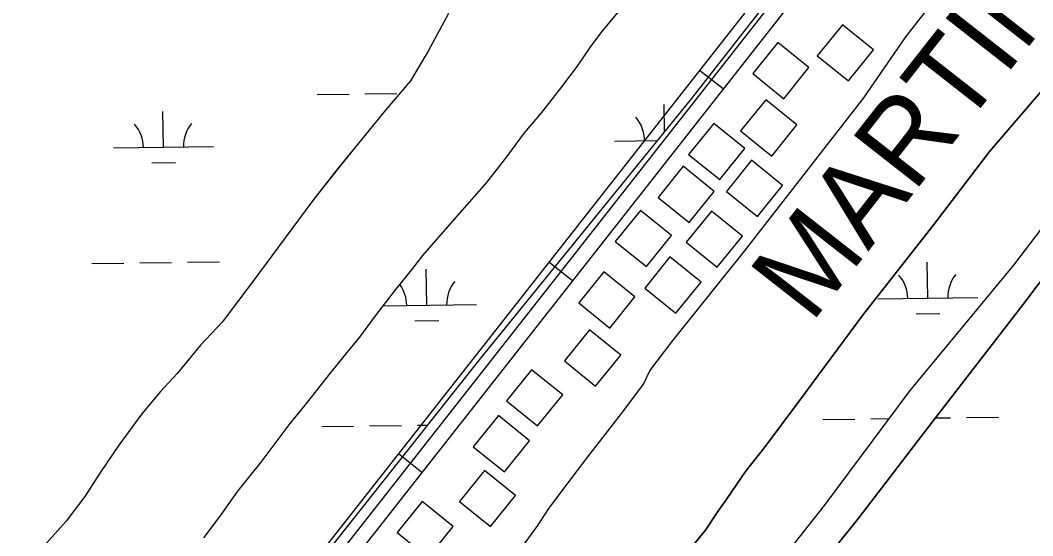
# Model space of a CAD drawing. Extents: x 3767014 to 3805179, y 361544 to 387384.
# Drawn here: x 3786038 to 3787052, y 371161 to 371678 of the extents above; entities that cross this region are included whole.
import ezdxf

# ---------------------------------------------------------------- set-up
doc = ezdxf.new("R2010")
doc.units = 0
for name, color, linetype in [('V-BLDG-OTLN', 7, 'Continuous'), ('V-RIVR-EDGE', 7, 'Continuous'), ('V-RIVR-IDEN', 7, 'Continuous'), ('V-ROAD-CNTR', 7, 'Continuous'), ('V-TOPO-SHOR', 7, 'Continuous'), ('V-WETL-SWMP', 7, 'Continuous')]:
    doc.layers.add(name, color=color, linetype=linetype)

msp = doc.modelspace()

# ---------------------------------------------------------------- linework, layer by layer
at = {"layer": 'V-BLDG-OTLN'}
for points in [[(3786867.336, 371616.96), (3786892.462, 371648.084), (3786861.339, 371673.21), (3786836.212, 371642.087)], [(3786802.697, 371599.11), (3786827.823, 371630.234), (3786796.7, 371655.36), (3786771.573, 371624.237)], [(3786790.563, 371541.691), (3786815.689, 371572.815), (3786784.566, 371597.941), (3786759.439, 371566.818)], [(3786738.458, 371518.05), (3786763.584, 371549.174), (3786732.461, 371574.3), (3786707.335, 371543.177)], [(3786776.414, 371481.15), (3786801.54, 371512.274), (3786770.417, 371537.4), (3786745.29, 371506.277)], [(3786707.85, 371475.146), (3786732.975, 371506.27), (3786701.853, 371531.396), (3786676.726, 371500.273)], [(3786665.078, 371431.016), (3786690.204, 371462.14), (3786659.081, 371487.266), (3786633.954, 371456.143)], [(3786736.108, 371430.237), (3786761.234, 371461.361), (3786730.112, 371486.487), (3786704.985, 371455.364)], [(3786694.674, 371384.29), (3786719.8, 371415.414), (3786688.677, 371440.54), (3786663.55, 371409.417)], [(3786628.51, 371369.352), (3786653.636, 371400.476), (3786622.513, 371425.602), (3786597.386, 371394.479)], [(3786614.194, 371311.183), (3786639.32, 371342.307), (3786608.197, 371367.433), (3786583.07, 371336.31)], [(3786556.087, 371271.203), (3786581.213, 371302.327), (3786550.09, 371327.453), (3786524.963, 371296.33)], [(3786522.789, 371225.278), (3786547.915, 371256.401), (3786516.792, 371281.527), (3786491.665, 371250.404)], [(3786509.004, 371170.413), (3786534.13, 371201.537), (3786503.007, 371226.663), (3786477.88, 371195.54)], [(3786446.548, 371139.405), (3786471.674, 371170.529), (3786440.551, 371195.655), (3786415.424, 371164.532)]]:
    msp.add_lwpolyline(points, close=True, dxfattribs=at)
at = {"layer": 'V-RIVR-EDGE'}
msp.add_spline([(3785266.865, 377529.211), (3785342.8, 377494.248), (3785391.258, 377467.439), (3785439.72, 377442.249), (3785475.246, 377418.707), (3785525.316, 377389.469), (3785575.383, 377359.422), (3785621.413, 377331.811), (3785722.351, 377269.288), (3785796.661, 377231.094), (3785852.385, 377199.415), (3785928.324, 377166.069), (3785964.678, 377149.804), (3786028.506, 377124.576), (3786060.018, 377113.175), (3786092.316, 377092.068), (3786117.34, 377073.405), (3786135.083, 377053.143), (3786154.458, 377039.347), (3786176.258, 377024.735), (3786206.946, 377006.867), (3786256.211, 376979.248), (3786328.098, 376942.677), (3786374.949, 376919.917), (3786491.265, 376862.208), (3786553.467, 376833.749), (3786619.713, 376805.279), (3786729.589, 376759.718), (3786796.656, 376736.099), (3786845.136, 376718.187), (3786867.767, 376712.469), (3787003.51, 376661.992), (3787089.16, 376631.048), (3787163.496, 376603.367), (3787230.559, 376578.13), (3787257.223, 376568.359), (3787300.044, 376551.27), (3787354.992, 376532.533), (3787409.127, 376512.181), (3787544.074, 376466.558), (3787612.756, 376442.126), (3787657.197, 376425.841), (3787730.724, 376398.162), (3787781.63, 376380.244), (3787834.96, 376361.511), (3787891.524, 376341.961), (3787940, 376322.432), (3787998.976, 376297.215), (3788050.697, 376281.721), (3788117.768, 376259.719), (3788176.757, 376240.164), (3788221.198, 376223.879), (3788259.981, 376209.226), (3788406.252, 376164.383), (3788541.215, 376125.23), (3788606.67, 376104.041), (3788679.39, 376077.173), (3788748.889, 376055.974), (3788871.693, 376005.528), (3788969.454, 375966.467), (3789047.013, 375933.926), (3789119.723, 375903.014), (3789155.253, 375881.09), (3789182.716, 375867.274), (3789214.225, 375854.256), (3789257.04, 375834.74), (3789281.286, 375828.21), (3789303.105, 375821.686), (3789328.955, 375809.491), (3789367.724, 375789.177), (3789414.577, 375767.225), (3789468.708, 375745.255), (3789509.105, 375728.981), (3789555.157, 375710.266), (3789585.849, 375694.015), (3789620.578, 375675.328), (3789681.97, 375646.062), (3789753.859, 375610.3), (3789792.633, 375591.603), (3789842.712, 375566.408), (3789897.64, 375539.584), (3789938.019, 375516.03), (3789968.727, 375506.25), (3790004.289, 375497.265), (3790030.972, 375494.773), (3790047.128, 375487.455), (3790077.007, 375469.589), (3790124.633, 375433.077), (3790192.442, 375382.768), (3790252.165, 375332.478), (3790290.91, 375302.459), (3790337.741, 375271.611), (3790406.357, 375220.491), (3790469.329, 375175.855), (3790570.248, 375106.054), (3790647.751, 375050.868), (3790691.367, 375028.115), (3790744.667, 374997.251), (3790806.838, 374955.852), (3790873.863, 374915.249), (3790932, 374877.903), (3791002.231, 374825.97), (3791052.265, 374782.175), (3791082.927, 374753.793), (3791131.331, 374705.149), (3791170.05, 374664.616), (3791192.631, 374638.681), (3791220.891, 374620.01), (3791288.67, 374557.569), (3791322.577, 374533.223), (3791362.944, 374504.817), (3791396.042, 374480.473), (3791434.785, 374449.645), (3791482.407, 374411.517), (3791534.052, 374365.291), (3791646.192, 374254.216), (3791707.514, 374196.644), (3791738.968, 374161.791), (3791773.65, 374123.694), (3791803.497, 374092.888), (3791829.321, 374070.18), (3791830.912, 374059.662), (3791837.316, 374032.958), (3791849.409, 374017.562), (3791884.123, 373992.405), (3791930.977, 373971.262), (3791954.393, 373955.838), (3791993.134, 373924.202), (3792026.979, 373874.785), (3792047.912, 373836.722), (3792063.186, 373799.482), (3792086.509, 373746.857), (3792112.249, 373690.181), (3792141.261, 373648.864), (3792158.993, 373624.558), (3792177.552, 373607.528), (3792214.702, 373586.409), (3792255.083, 373563.665), (3792301.119, 373538.48), (3792346.34, 373510.871), (3792382.671, 373485.71), (3792422.225, 373455.689), (3792479.537, 373411.875), (3792548.144, 373356.711), (3792619.168, 373298.307), (3792672.431, 373252.077), (3792709.534, 373212.357), (3792750.656, 373162.113), (3792839.385, 373068.08), (3792888.572, 373008.92), (3792945.027, 372945.699), (3792999.062, 372884.91), (3793053.898, 372820.884), (3793149.89, 372720.363), (3793208.761, 372653.092), (3793261.195, 372598.777), (3793315.232, 372538.796), (3793358.792, 372493.399), (3793409.592, 372432.618), (3793462.809, 372367.787), (3793498.283, 372323.219), (3793536.997, 372280.26), (3793578.124, 372232.443), (3793604.724, 372196.792), (3793668.438, 372125.466), (3793703.128, 372090.604), (3793760.41, 372034.66), (3793806.384, 371984.404), (3793839.438, 371942.268), (3793939.427, 371823.136), (3793981.333, 371763.186), (3794029.674, 371688.662), (3794050.609, 371651.408), (3794073.177, 371620.62), (3794178.796, 371488.535), (3794237.625, 371404.28), (3794268.243, 371358.106), (3794301.293, 371314.353), (3794332.724, 371269.794), (3794395.613, 371192), (3794429.476, 371149.862), (3794472.201, 371093.953), (3794523.788, 371024.274), (3794601.175, 370922.181), (3794640.679, 370871.942), (3794687.421, 370805.509), (3794733.389, 370752.828), (3794829.339, 370635.323), (3794895.463, 370557.521), (3794959.948, 370470.826), (3795013.158, 370403.569), (3795070.394, 370329.023), (3795159.854, 370203.448), (3795225.98, 370126.454), (3795296.13, 370041.363), (3795379.18, 369940.065), (3795459.001, 369841.201), (3795508.163, 369772.337), (3795554.103, 369708.333), (3795661.315, 369566.538), (3795715.338, 369500.897), (3795762.105, 369444.169), (3795798.366, 369390.703), (3795915.247, 369234.327), (3795963.601, 369165.465), (3796028.082, 369077.153), (3796043.387, 369052.853), (3796054.672, 369037.459), (3796077.242, 369007.48), (3796148.213, 368927.239), (3796183.677, 368878.627), (3796226.382, 368814.631), (3796275.531, 368740.105), (3796314.222, 368688.25), (3796353.714, 368633.158), (3796401.268, 368567.533), (3796456.873, 368487.33), (3796513.292, 368409.551), (3796545.533, 368365.8), (3796626.113, 368246.716), (3796670.449, 368188.377), (3796704.298, 368140.578), (3796751.041, 368074.145), (3796787.308, 368023.105), (3796838.907, 367958.278), (3796844.528, 367942.09), (3796845.295, 367925.104), (3796846.094, 367921.059), (3796852.559, 367919.425), (3796863.071, 367918.59), (3796875.166, 367904.003), (3796903.398, 367874.01), (3796931.629, 367844.017), (3796952.579, 367812.424), (3796982.392, 367767.87), (3797007.371, 367730.606), (3797037.194, 367690.095), (3797062.185, 367657.684), (3797075.869, 367631.77), (3797095.223, 367609.078), (3797126.665, 367569.372), (3797156.484, 367527.244), (3797212.099, 367451.085), (3797254.808, 367388.706), (3797302.183, 367327.228)], degree=3, dxfattribs=at)
at = {"layer": 'V-ROAD-CNTR'}
for p, q in [((3786741.867, 371608.929), (3786718.268, 371627.451)), ((3786591.045, 371416.766), (3786567.446, 371435.288)), ((3786440.223, 371224.604), (3786416.624, 371243.125))]:
    msp.add_line(p, q, dxfattribs=at)
for points in [[(3787483.585, 372606.572), (3786899.242, 371858.031), (3786145.14, 370897.226), (3785463.234, 370026.571), (3785441.755, 369988.43)], [(3787495.409, 372597.342), (3786911.054, 371848.785), (3786156.944, 370887.971), (3785475.745, 370018.218), (3785454.825, 369981.07)], [(3787507.233, 372588.112), (3786922.866, 371839.539), (3786168.748, 370878.716), (3785488.256, 370009.865), (3785467.895, 369973.71)]]:
    msp.add_lwpolyline(points, dxfattribs=at)
at = {"layer": 'V-TOPO-SHOR'}
for points in [[(3786537.357, 371145.508), (3786556.489, 371171.437), (3786567.43, 371188.348), (3786586.879, 371214.271), (3786606.329, 371240.195), (3786626.416, 371266.1), (3786643.533, 371287.946), (3786662.332, 371313.249), (3786668.402, 371326.465), (3786690.48, 371355.503), (3786763.491, 371446.267), (3786882.695, 371600.149), (3786924.353, 371660.203), (3786952.337, 371696.094), (3787027.722, 371780.111), (3787083.851, 371845.84)], [(3786221.893, 371159.037), (3786238.056, 371180.905), (3786255.89, 371205.915), (3786279.239, 371234.923), (3786292.107, 371252.419), (3786308.253, 371273.653), (3786323.369, 371292.046), (3786334.564, 371306.405), (3786348.386, 371323.876), (3786363.838, 371342.898), (3786377.967, 371360.046), (3786393.804, 371381.603), (3786412.904, 371406.263), (3786429.685, 371427.48), (3786441.205, 371442.146), (3786473.351, 371478.885), (3786505.168, 371515.315), (3786525.247, 371540.905), (3786543.056, 371564.961), (3786560.45, 371585.205), (3786580.219, 371611.12), (3786596.032, 371631.725), (3786609.272, 371651.441), (3786621.788, 371667.674), (3786649.063, 371700.718)], [(3786466.858, 371684.396), (3786446.469, 371646.717), (3786428.829, 371616.927), (3786403.88, 371587.642), (3786376.933, 371554.909), (3786355.892, 371529.024), (3786331.865, 371498.444), (3786303.17, 371459.706), (3786270.846, 371415.967), (3786240.186, 371375.052), (3786218.581, 371352.048), (3786195.249, 371323.678), (3786178.547, 371305.643), (3786159.824, 371283.203), (3786136.735, 371251.961), (3786118.213, 371225.058), (3786102.624, 371200.628), (3786083.842, 371175.959), (3786072.688, 371163.194), (3786055.972, 371144.523)], [(3786710.831, 371150.435), (3786724.304, 371166.803), (3786736.058, 371184.328), (3786745.485, 371198.092), (3786764.335, 371225.466), (3786783.418, 371249.487), (3786817.718, 371295.722), (3786882.367, 371383.199), (3786951.821, 371471.826), (3787009.138, 371546.596), (3787082.649, 371632.094)], [(3786739.714, 371060.006), (3786843.535, 371191.428), (3786929.326, 371306.751), (3787032.997, 371432.394), (3787134.226, 371565.196)], [(3786806.169, 371089.524), (3786877.89, 371179.177), (3786952.433, 371276.383), (3787041.931, 371392.662), (3787127.128, 371505.372)]]:
    msp.add_lwpolyline(points, dxfattribs=at)
at = {"layer": 'V-WETL-SWMP'}
for p, q in [((3786335.236, 371603.325), (3786367.233, 371603.769)), ((3786383.231, 371603.991), (3786415.228, 371604.436)), ((3786181.364, 371550.44), (3786180.864, 371586.437)), ((3786683.104, 371565.989), (3786682.723, 371593.408)), ((3786633.228, 371556.717), (3786676.064, 371557.312)), ((3786131.369, 371549.746), (3786231.359, 371551.135)), ((3786169.579, 371534.844), (3786193.577, 371535.178)), ((3786109.566, 371434), (3786141.563, 371434.444)), ((3786157.562, 371434.667), (3786189.559, 371435.111)), ((3786205.557, 371435.333), (3786237.554, 371435.778)), ((3786946.878, 371399.204), (3786946.378, 371435.201)), ((3786445.023, 371392.225), (3786444.523, 371428.222)), ((3786401.563, 371391.622), (3786495.018, 371392.92)), ((3786896.883, 371398.51), (3786996.874, 371399.899)), ((3786935.094, 371383.608), (3786959.092, 371383.941)), ((3786433.238, 371376.629), (3786457.236, 371376.962)), ((3786339.857, 371270.682), (3786371.854, 371271.126)), ((3786387.852, 371271.349), (3786419.849, 371271.793)), ((3786435.848, 371272.015), (3786445.941, 371272.155)), ((3786841.713, 371277.661), (3786873.709, 371278.105)), ((3786889.708, 371278.328), (3786908.375, 371278.587)), ((3786954.625, 371279.229), (3786969.7, 371279.439)), ((3786985.699, 371279.661), (3787017.696, 371280.106))]:
    msp.add_line(p, q, dxfattribs=at)
for points in [[(3787201.596, 372226.553), (3786894.842, 371835.723), (3786709.83, 371598.924), (3786497.548, 371337.321), (3786337.433, 371135.14)], [(3786221.893, 371159.037), (3786238.055, 371180.906), (3786255.89, 371205.916), (3786279.24, 371234.923), (3786292.107, 371252.42), (3786308.253, 371273.653), (3786323.37, 371292.047), (3786334.564, 371306.404), (3786348.385, 371323.876), (3786363.837, 371342.898), (3786377.968, 371360.045), (3786393.804, 371381.604), (3786412.903, 371406.263), (3786429.686, 371427.48), (3786441.206, 371442.146), (3786473.35, 371478.886), (3786505.169, 371515.315), (3786525.247, 371540.904), (3786543.057, 371564.96), (3786560.451, 371585.205), (3786580.22, 371611.121), (3786596.031, 371631.726), (3786609.273, 371651.442), (3786621.788, 371667.674), (3786649.063, 371700.719)], [(3786466.859, 371684.395), (3786446.469, 371646.717), (3786428.83, 371616.926), (3786403.881, 371587.642), (3786376.933, 371554.908), (3786355.892, 371529.025), (3786331.865, 371498.444), (3786303.171, 371459.706), (3786270.846, 371415.967), (3786240.186, 371375.051), (3786218.582, 371352.048), (3786195.248, 371323.678), (3786178.548, 371305.643), (3786159.824, 371283.202), (3786136.735, 371251.961), (3786118.214, 371225.058), (3786102.623, 371200.627), (3786083.842, 371175.96), (3786072.689, 371163.194), (3786055.972, 371144.523)], [(3787082.65, 371632.095), (3787009.138, 371546.597), (3786951.82, 371471.825), (3786882.366, 371383.199), (3786817.717, 371295.722), (3786783.418, 371249.487), (3786764.335, 371225.465), (3786745.484, 371198.093), (3786736.057, 371184.328), (3786724.304, 371166.803), (3786710.83, 371150.436)], [(3786929.325, 371306.75), (3787032.998, 371432.393), (3787134.225, 371565.197)], [(3787127.128, 371505.371), (3787041.93, 371392.663), (3786952.434, 371276.384), (3786877.89, 371179.177), (3786806.17, 371089.523)], [(3786739.714, 371060.005), (3786843.535, 371191.428), (3786929.325, 371306.75)]]:
    msp.add_lwpolyline(points, dxfattribs=at)
for centre, start, end in [((3786627.979, 371557.119), 0.024037, 41.567696), ((3786126.12, 371550.148), 0.024037, 41.567696), ((3786236.595, 371551.682), 140.024034, 181.567693), ((3787002.109, 371400.446), 140.024034, 181.567692), ((3786389.779, 371391.933), 0.024037, 36.447392), ((3786500.254, 371393.467), 140.024034, 181.567693), ((3786891.634, 371398.912), 0.024038, 41.567696)]:
    msp.add_arc(centre, 35.246, start, end, dxfattribs=at)

# ---------------------------------------------------------------- texts
at = {"layer": 'V-RIVR-IDEN'}
msp.add_text('MARTINS  CANAL', height=83, rotation=51.923449, dxfattribs=at).set_placement((3786830.04, 371372.945))

doc.saveas('drawing.dxf')
